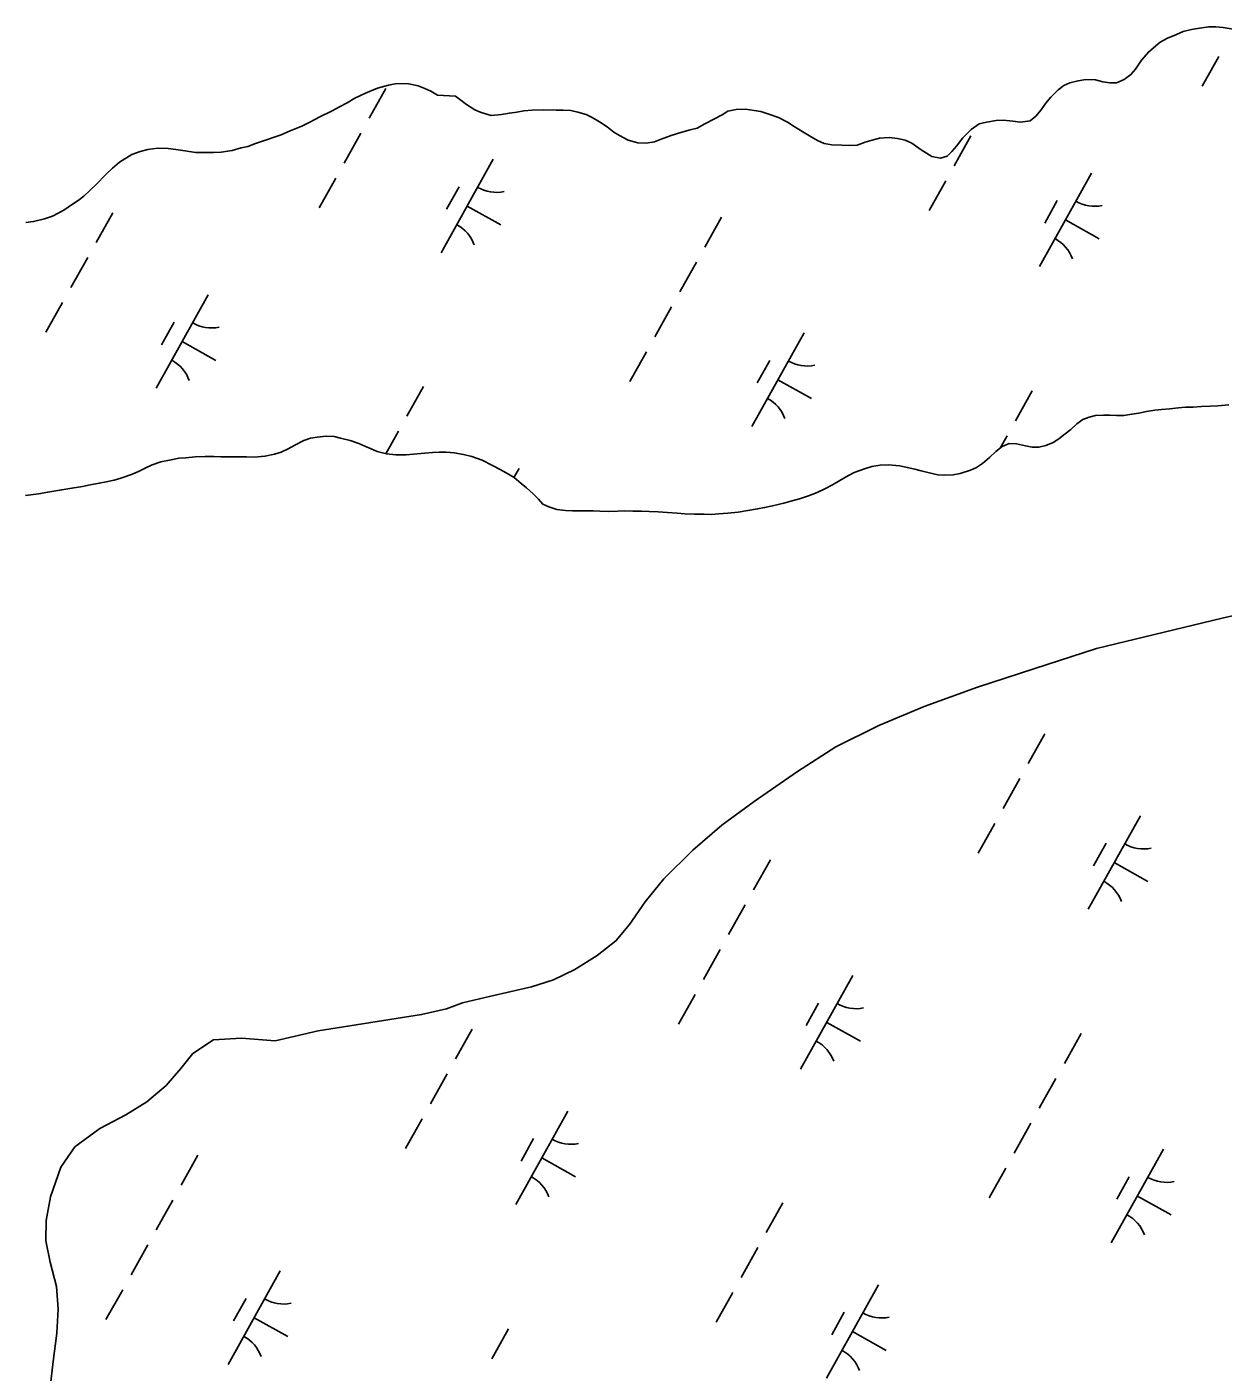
# Model space of a CAD drawing. Extents: x 3923531 to 3943530, y 207391 to 229799.
# Drawn here: x 3934414 to 3934973, y 212095 to 212724 of the extents above; entities that cross this region are included whole.
import ezdxf

# ---------------------------------------------------------------- set-up
doc = ezdxf.new("R2010")
doc.units = 0
doc.layers.add('V-TOPO-SHOR', color=7, linetype='Continuous')
doc.layers.add('V-WETL-SWMP', color=7, linetype='Continuous')

msp = doc.modelspace()

# ---------------------------------------------------------------- linework, layer by layer
at = {"layer": 'V-TOPO-SHOR'}
for points in [[(3934977.52, 212722.77), (3934972.9, 212723.65), (3934969.42, 212723.85), (3934966.28, 212723.89), (3934961.81, 212723.27), (3934958.16, 212722.65), (3934954.17, 212721.7), (3934951.18, 212720.41), (3934946.86, 212718.64), (3934943.52, 212716.69), (3934938.18, 212712.28), (3934934.83, 212708.34), (3934931.97, 212704.07), (3934929.79, 212701.61), (3934926.62, 212699.33), (3934923.12, 212697.71), (3934919.98, 212697.75), (3934916.68, 212698.28), (3934913.21, 212699.15), (3934908.74, 212699.36), (3934905.09, 212698.74), (3934901.28, 212697.79), (3934898.45, 212696.5), (3934895.78, 212694.54)], [(3934895.78, 212694.54), (3934892.43, 212691.1), (3934889.92, 212688.15), (3934887.9, 212685.19), (3934885.38, 212682.24), (3934882.71, 212679.95), (3934878.23, 212679.34), (3934874.6, 212679.88), (3934870.3, 212680.25), (3934866.82, 212680.13), (3934862.34, 212679.35), (3934858.86, 212678.56), (3934855.19, 212675.95), (3934851.17, 212672.02), (3934848.32, 212668.25), (3934846.14, 212665.62), (3934843.96, 212663.49), (3934840.81, 212662.54), (3934836.68, 212663.41), (3934831.75, 212666.44), (3934827.48, 212669.64), (3934824.35, 212670.99), (3934820.72, 212671.7), (3934816.75, 212672.24), (3934812.28, 212671.96), (3934808.79, 212671), (3934805.64, 212670.04), (3934801.81, 212668.6), (3934798.34, 212668.47), (3934794.7, 212668.67), (3934790.06, 212668.72), (3934786.43, 212669.43), (3934783.3, 212670.78), (3934780.34, 212672.47), (3934776.39, 212674.83), (3934772.45, 212677.36), (3934769.33, 212679.38), (3934765.05, 212681.58), (3934760.6, 212683.12), (3934756.8, 212684.32), (3934753.66, 212684.85), (3934749.7, 212685.39), (3934745.23, 212685.27), (3934741.41, 212684.49), (3934738.75, 212682.86), (3934734.91, 212680.75), (3934730.59, 212678.65), (3934727.09, 212676.54), (3934723.77, 212675.74), (3934719.95, 212674.79), (3934714.97, 212673.19), (3934710.32, 212671.42), (3934707.16, 212670.13), (3934703.18, 212669.51), (3934699.37, 212669.72), (3934694.75, 212670.93), (3934690.8, 212673.12), (3934688.17, 212674.65), (3934685.06, 212677.16), (3934681.44, 212679.52), (3934677.99, 212681.54), (3934675.19, 212682.9), (3934671.23, 212684.1), (3934668.09, 212684.8), (3934664.45, 212685), (3934661.14, 212685.04), (3934655.02, 212685.11), (3934649.89, 212685), (3934646.08, 212684.71), (3934642.76, 212684.08), (3934639.28, 212683.62), (3934635.63, 212683), (3934630.83, 212682.56), (3934626.04, 212683.93), (3934623.08, 212685.13), (3934619.3, 212687.65), (3934616.01, 212690.17), (3934614.04, 212691.51), (3934605.77, 212691.94), (3934602.65, 212693.79), (3934599.85, 212695.15), (3934596.72, 212696.34), (3934592.26, 212697.22), (3934586.63, 212697.44), (3934582.82, 212696.66), (3934577.67, 212695.23), (3934572.02, 212692.97), (3934567.03, 212690.54), (3934563.53, 212688.43), (3934559.86, 212686.48), (3934556.53, 212684.7), (3934550.71, 212681.95), (3934546.05, 212679.35), (3934542.22, 212677.58), (3934536.9, 212675.32), (3934532.58, 212673.54), (3934529.42, 212672.42), (3934525.77, 212671.14), (3934520.62, 212669.37), (3934517.12, 212668.09), (3934513.98, 212667.46)], [(3934513.98, 212667.46), (3934509.66, 212666.18), (3934504.52, 212665.41), (3934501.04, 212665.28), (3934496.07, 212665.17), (3934492.6, 212665.21), (3934487.81, 212665.93), (3934483.35, 212666.64), (3934479.87, 212667.01), (3934474.91, 212667.23), (3934470.27, 212666.62), (3934466.78, 212665.66), (3934462.79, 212664.21), (3934457.13, 212660.64), (3934453.79, 212657.86), (3934450.61, 212654.91), (3934446.09, 212650.33), (3934440.4, 212644.76), (3934437.73, 212642.81), (3934435.06, 212641.02), (3934431.06, 212638.25), (3934425.73, 212635.49), (3934422.08, 212634.21), (3934416.94, 212632.94), (3934413.29, 212632.49)], [(3934834.89, 212515.66), (3934839.6, 212514.62), (3934842.82, 212514.5), (3934846.71, 212514.7), (3934850.03, 212515.25), (3934854.84, 212516.76), (3934857.67, 212518.14), (3934860.43, 212519.93), (3934863.77, 212522.71), (3934866.69, 212525.49), (3934869.61, 212527.86), (3934872.94, 212529.23), (3934876.33, 212529.11), (3934880.54, 212528.15), (3934883.68, 212527.54), (3934884.34, 212527.53), (3934886.82, 212527.5), (3934889.98, 212528.3), (3934893.39, 212529.75), (3934896.05, 212531.46), (3934899.06, 212533.82), (3934901.65, 212535.86), (3934904.57, 212538.48), (3934907.32, 212540.43), (3934910.32, 212541.64), (3934913.3, 212542.35), (3934916.95, 212542.56), (3934920.01, 212542.45), (3934923.07, 212542.41), (3934926.54, 212542.38), (3934930.19, 212543), (3934933.51, 212543.46), (3934937.16, 212544.16), (3934940.97, 212544.78), (3934944.12, 212545.16), (3934948.01, 212545.45), (3934952.07, 212545.9), (3934955.39, 212546.2), (3934958.95, 212546.32), (3934962.75, 212546.53), (3934966.81, 212546.73), (3934970.37, 212546.94), (3934975.51, 212547.38)], [(3934454.5, 212512.15), (3934457.74, 212513.02), (3934462.64, 212514.79), (3934465.97, 212516.16), (3934469.13, 212517.7), (3934472.37, 212519.24), (3934476.44, 212520.68), (3934481.25, 212521.7), (3934484.82, 212522.41), (3934488.05, 212522.62), (3934492.44, 212522.99), (3934497.16, 212523.18), (3934501.21, 212523.14), (3934504.36, 212523.11), (3934508, 212523.06), (3934512.05, 212523.02), (3934516.36, 212523.06), (3934520.08, 212522.93), (3934525.05, 212523.29), (3934529.53, 212524.24), (3934532.6, 212525.19), (3934535.85, 212526.81), (3934539.01, 212528.43), (3934543.17, 212530.71), (3934546.41, 212531.74), (3934549.48, 212532.29), (3934553.62, 212532.74), (3934557.34, 212532.54), (3934560.4, 212531.84), (3934564.85, 212530.71), (3934568.89, 212529.26), (3934571.69, 212528.07), (3934574.74, 212526.8), (3934577.54, 212525.61), (3934581.92, 212524.4), (3934586.3, 212524.02), (3934591.1, 212524.05), (3934596.15, 212524.49), (3934599.71, 212524.79), (3934603.36, 212525.08), (3934606.42, 212525.29), (3934609.73, 212525.26), (3934613.53, 212524.88), (3934617.83, 212524.17), (3934621.79, 212523.14), (3934626.57, 212521.43), (3934631.35, 212519.06), (3934635.05, 212517.11), (3934637.84, 212515.6), (3934641.46, 212513.32), (3934644.74, 212510.64), (3934647.37, 212508.54), (3934650.4, 212505.77), (3934652.94, 212503.35), (3934654.9, 212501.01), (3934657.7, 212499.74), (3934661.41, 212498.45), (3934665.54, 212497.91), (3934668.85, 212497.87), (3934673.23, 212497.83), (3934678.45, 212497.77), (3934681.59, 212497.73), (3934685.73, 212497.52), (3934689.95, 212497.64), (3934693.01, 212497.77), (3934697.07, 212497.65), (3934701.12, 212497.68), (3934704.68, 212497.56), (3934708.9, 212497.35), (3934713.2, 212497.05), (3934717.66, 212496.68), (3934721.38, 212496.47), (3934725.85, 212496.25), (3934730.32, 212496.29), (3934733.88, 212496.17), (3934737.02, 212496.38), (3934741.33, 212496.74), (3934746.3, 212497.27), (3934750.78, 212497.97), (3934755.34, 212498.74), (3934758.57, 212499.37), (3934762.31, 212500.15), (3934767.53, 212501.42), (3934770.85, 212502.38), (3934774.84, 212503.49), (3934779.07, 212504.85), (3934783.15, 212506.38), (3934786.72, 212508.08), (3934790.3, 212510.03), (3934792.97, 212511.49), (3934796.47, 212513.6), (3934800.46, 212515.71), (3934805.28, 212517.39), (3934808.69, 212518.51), (3934812.67, 212519.22), (3934816.39, 212519.26), (3934821.77, 212518.78), (3934825.23, 212518.08), (3934828.87, 212517.3), (3934831.83, 212516.44), (3934834.89, 212515.66)], [(3934413.13, 212504.99), (3934419.18, 212505.84), (3934423.57, 212506.61), (3934430.04, 212507.7), (3934434.85, 212508.39), (3934439.74, 212509.25), (3934443.31, 212509.96), (3934447.62, 212510.74), (3934450.77, 212511.36), (3934454.5, 212512.15)], [(3934424.64, 212088.32), (3934426.08, 212100.38), (3934427.83, 212113.61), (3934428.39, 212124.96), (3934427.63, 212135.44), (3934424.7, 212146.83), (3934422.63, 212156.75), (3934422.73, 212166.35), (3934424.89, 212177.39), (3934429.7, 212191.16), (3934436.21, 212200.7), (3934447.95, 212209.3), (3934459.96, 212215.72), (3934469.77, 212221.72), (3934478.88, 212229.34), (3934485.66, 212237.27), (3934491.42, 212244.33), (3934500.95, 212250.78), (3934514.06, 212251.51), (3934529.76, 212250.17), (3934549.9, 212254.9), (3934598.3, 212262.52), (3934609.97, 212265.15), (3934617.43, 212267.98), (3934630.56, 212271.04), (3934649.67, 212275.49), (3934659.9, 212278.72), (3934669.85, 212283.56), (3934680.4, 212290.14), (3934689.06, 212296.88), (3934695.4, 212304.53), (3934702.8, 212315.22), (3934711.5, 212325.89), (3934725.04, 212339.28), (3934738.55, 212350.92), (3934753.67, 212362.1), (3934773.91, 212376), (3934791.94, 212387.59), (3934811.99, 212397.55), (3934833.19, 212406.49), (3934858.03, 212415.53), (3934884.46, 212423.97), (3934913.68, 212433.55), (3934972.49, 212447.75), (3934987.08, 212450.93)]]:
    msp.add_lwpolyline(points, dxfattribs=at)
at = {"layer": 'V-WETL-SWMP'}
for p, q in [((3934970.95, 212710.1), (3934963.14, 212696.13)), ((3934581.54, 212695.17), (3934573.73, 212681.2)), ((3934569.83, 212674.22), (3934562.03, 212660.25)), ((3934855.03, 212672.97), (3934847.22, 212659)), ((3934631.79, 212662.03), (3934607.41, 212618.38)), ((3934911.41, 212655.55), (3934887.03, 212611.9)), ((3934558.13, 212653.26), (3934550.32, 212639.3)), ((3934615.79, 212649.2), (3934609.94, 212638.73)), ((3934843.32, 212652.01), (3934835.52, 212638.05)), ((3934895.41, 212642.73), (3934889.56, 212632.25)), ((3934453.91, 212637.08), (3934446.11, 212623.11)), ((3934619.6, 212640.2), (3934635.31, 212631.42)), ((3934738.46, 212635), (3934730.65, 212621.03)), ((3934899.22, 212633.73), (3934914.93, 212624.95)), ((3934442.21, 212616.13), (3934434.4, 212602.16)), ((3934726.75, 212614.04), (3934718.95, 212600.08)), ((3934498.59, 212598.72), (3934474.21, 212555.07)), ((3934430.5, 212595.18), (3934422.7, 212581.21)), ((3934715.05, 212593.09), (3934707.24, 212579.12)), ((3934482.59, 212585.89), (3934476.74, 212575.42)), ((3934777.01, 212580.9), (3934752.62, 212537.25)), ((3934486.4, 212576.89), (3934502.11, 212568.11)), ((3934703.34, 212572.14), (3934695.54, 212558.17)), ((3934761, 212568.08), (3934755.15, 212557.6)), ((3934599.13, 212555.96), (3934591.32, 212541.99)), ((3934764.81, 212559.08), (3934780.53, 212550.3)), ((3934883.67, 212553.87), (3934875.87, 212539.9)), ((3934587.42, 212535.01), (3934581.55, 212524.5)), ((3934871.96, 212532.92), (3934868.74, 212527.15)), ((3934643.8, 212517.59), (3934641.43, 212513.34)), ((3934889.55, 212393.71), (3934881.75, 212379.74)), ((3934877.85, 212372.76), (3934870.05, 212358.79)), ((3934934.23, 212355.34), (3934909.85, 212311.69)), ((3934866.14, 212351.8), (3934858.34, 212337.84)), ((3934918.23, 212342.52), (3934912.38, 212332.04)), ((3934761.28, 212334.79), (3934753.47, 212320.82)), ((3934922.04, 212333.52), (3934937.75, 212324.74)), ((3934749.57, 212313.84), (3934741.77, 212299.87)), ((3934737.87, 212292.88), (3934730.06, 212278.92)), ((3934799.83, 212280.7), (3934775.44, 212237.05)), ((3934726.16, 212271.93), (3934718.36, 212257.96)), ((3934783.82, 212267.87), (3934777.97, 212257.4)), ((3934787.63, 212258.87), (3934803.35, 212250.09)), ((3934621.95, 212255.75), (3934614.14, 212241.78)), ((3934906.49, 212253.66), (3934898.69, 212239.7)), ((3934610.24, 212234.8), (3934602.44, 212220.83)), ((3934894.79, 212232.71), (3934886.98, 212218.74)), ((3934598.54, 212213.84), (3934590.73, 212199.88)), ((3934666.63, 212217.38), (3934642.24, 212173.73)), ((3934883.08, 212211.76), (3934875.28, 212197.79)), ((3934650.62, 212204.56), (3934644.77, 212194.08)), ((3934493.67, 212196.83), (3934485.87, 212182.86)), ((3934654.43, 212195.56), (3934670.15, 212186.78)), ((3934945.04, 212199.57), (3934920.65, 212155.92)), ((3934871.38, 212190.81), (3934863.57, 212176.84)), ((3934929.04, 212186.75), (3934923.19, 212176.27)), ((3934932.85, 212177.75), (3934948.56, 212168.97)), ((3934481.97, 212175.88), (3934474.16, 212161.91)), ((3934767.16, 212174.62), (3934759.36, 212160.66)), ((3934470.26, 212154.92), (3934462.46, 212140.96)), ((3934755.46, 212153.67), (3934747.65, 212139.7)), ((3934532.22, 212142.74), (3934507.84, 212099.09)), ((3934458.56, 212133.97), (3934450.75, 212120)), ((3934743.75, 212132.72), (3934735.95, 212118.75)), ((3934811.84, 212136.26), (3934787.45, 212092.61)), ((3934516.22, 212129.91), (3934510.37, 212119.44)), ((3934520.03, 212120.91), (3934535.74, 212112.13)), ((3934795.84, 212123.43), (3934789.99, 212112.96)), ((3934638.88, 212115.7), (3934631.08, 212101.74)), ((3934799.65, 212114.43), (3934815.36, 212105.65))]:
    msp.add_line(p, q, dxfattribs=at)
for points in [[(3934801.81, 212668.59), (3934805.64, 212670.04), (3934808.79, 212671), (3934812.28, 212671.96), (3934816.75, 212672.24), (3934820.72, 212671.7), (3934824.35, 212670.99), (3934827.48, 212669.64), (3934831.75, 212666.44), (3934836.68, 212663.41), (3934840.81, 212662.54), (3934843.96, 212663.5), (3934846.14, 212665.62), (3934848.32, 212668.25), (3934851.17, 212672.02), (3934855.19, 212675.95), (3934858.86, 212678.56), (3934862.34, 212679.35), (3934866.82, 212680.13), (3934870.3, 212680.25), (3934874.6, 212679.88), (3934878.23, 212679.34), (3934882.71, 212679.95), (3934885.38, 212682.24), (3934887.9, 212685.19), (3934889.92, 212688.15), (3934892.43, 212691.1), (3934895.78, 212694.54), (3934898.45, 212696.5), (3934901.28, 212697.79), (3934905.09, 212698.74), (3934908.74, 212699.36), (3934913.21, 212699.15), (3934916.68, 212698.28), (3934919.98, 212697.75), (3934923.12, 212697.71), (3934926.62, 212699.33), (3934929.79, 212701.61), (3934931.97, 212704.07), (3934934.83, 212708.34), (3934938.18, 212712.28), (3934943.52, 212716.69), (3934946.86, 212718.64), (3934951.18, 212720.41), (3934954.17, 212721.7), (3934958.16, 212722.65), (3934961.8, 212723.27), (3934966.28, 212723.89), (3934969.42, 212723.85), (3934972.9, 212723.65), (3934977.52, 212722.77)], [(3934413.29, 212632.49), (3934416.93, 212632.94), (3934422.08, 212634.21), (3934425.73, 212635.49), (3934431.06, 212638.25), (3934435.06, 212641.02), (3934437.73, 212642.81), (3934440.4, 212644.77), (3934446.09, 212650.33), (3934450.61, 212654.92), (3934453.79, 212657.86), (3934457.13, 212660.64), (3934462.79, 212664.21), (3934466.78, 212665.66), (3934470.27, 212666.62), (3934474.91, 212667.23), (3934479.87, 212667.01), (3934483.35, 212666.64), (3934487.81, 212665.93), (3934492.6, 212665.21), (3934496.07, 212665.17), (3934501.04, 212665.28), (3934504.52, 212665.41), (3934509.66, 212666.18), (3934513.97, 212667.46), (3934517.12, 212668.09), (3934520.62, 212669.37), (3934525.77, 212671.14), (3934529.42, 212672.42), (3934532.58, 212673.54), (3934536.9, 212675.32), (3934542.22, 212677.58), (3934546.05, 212679.35), (3934550.71, 212681.95), (3934556.54, 212684.7), (3934559.87, 212686.48), (3934563.53, 212688.43), (3934567.03, 212690.54), (3934572.02, 212692.97), (3934577.67, 212695.23), (3934582.82, 212696.66), (3934586.63, 212697.44), (3934592.26, 212697.22), (3934596.72, 212696.34), (3934599.85, 212695.15), (3934602.65, 212693.79), (3934605.77, 212691.94), (3934614.04, 212691.52), (3934616.01, 212690.17), (3934619.3, 212687.65), (3934623.08, 212685.13), (3934626.04, 212683.93), (3934630.83, 212682.56), (3934635.63, 212683), (3934639.28, 212683.62), (3934642.76, 212684.08), (3934646.08, 212684.71), (3934649.89, 212685), (3934655.02, 212685.11), (3934661.14, 212685.04), (3934664.45, 212685), (3934668.09, 212684.8), (3934671.23, 212684.1), (3934675.19, 212682.9), (3934677.99, 212681.54), (3934681.44, 212679.52), (3934685.06, 212677.16), (3934688.17, 212674.65), (3934690.8, 212673.13), (3934694.75, 212670.93), (3934699.37, 212669.72), (3934703.18, 212669.51), (3934707.16, 212670.13), (3934710.32, 212671.42), (3934714.97, 212673.19), (3934719.95, 212674.79), (3934723.77, 212675.74), (3934727.09, 212676.53), (3934730.59, 212678.65), (3934734.91, 212680.75), (3934738.74, 212682.86), (3934741.41, 212684.49), (3934745.23, 212685.27), (3934749.7, 212685.39), (3934753.66, 212684.85), (3934756.8, 212684.32), (3934760.6, 212683.12), (3934765.05, 212681.58), (3934769.33, 212679.38), (3934772.45, 212677.36), (3934776.39, 212674.83), (3934780.34, 212672.47), (3934783.3, 212670.78), (3934786.43, 212669.43), (3934790.06, 212668.72), (3934794.7, 212668.67), (3934798.34, 212668.47), (3934801.81, 212668.59)], [(3934975.51, 212547.38), (3934970.37, 212546.94), (3934966.81, 212546.73), (3934962.76, 212546.53), (3934958.95, 212546.32), (3934955.39, 212546.2), (3934952.07, 212545.9), (3934948.01, 212545.45), (3934944.12, 212545.16), (3934940.97, 212544.78), (3934937.16, 212544.16), (3934933.51, 212543.46), (3934930.19, 212543), (3934926.54, 212542.38), (3934923.07, 212542.41), (3934920.01, 212542.45), (3934916.95, 212542.56), (3934913.3, 212542.36), (3934910.32, 212541.64), (3934907.32, 212540.43), (3934904.57, 212538.48), (3934901.65, 212535.86), (3934899.06, 212533.82), (3934896.05, 212531.46), (3934893.39, 212529.75), (3934889.98, 212528.3), (3934886.82, 212527.5), (3934884.34, 212527.53), (3934883.68, 212527.54), (3934880.54, 212528.15), (3934876.33, 212529.11), (3934872.94, 212529.23), (3934869.62, 212527.86), (3934866.69, 212525.49), (3934863.77, 212522.71), (3934860.42, 212519.93), (3934857.67, 212518.14), (3934854.85, 212516.77), (3934850.03, 212515.25), (3934846.71, 212514.7), (3934842.82, 212514.5), (3934839.59, 212514.62), (3934834.89, 212515.66)], [(3934834.89, 212515.66), (3934831.83, 212516.44), (3934828.87, 212517.3), (3934825.23, 212518.08), (3934821.76, 212518.78), (3934816.39, 212519.26), (3934812.67, 212519.21), (3934808.69, 212518.51), (3934805.28, 212517.39), (3934800.46, 212515.71), (3934796.47, 212513.6), (3934792.97, 212511.49), (3934790.3, 212510.03), (3934786.72, 212508.08), (3934783.15, 212506.38), (3934779.07, 212504.85), (3934774.84, 212503.49), (3934770.85, 212502.38), (3934767.53, 212501.42), (3934762.31, 212500.16), (3934758.57, 212499.37), (3934755.34, 212498.74), (3934750.78, 212497.97), (3934746.3, 212497.27), (3934741.33, 212496.75), (3934737.02, 212496.38), (3934733.88, 212496.17), (3934730.32, 212496.29), (3934725.85, 212496.25), (3934721.38, 212496.47), (3934717.66, 212496.68), (3934713.2, 212497.05), (3934708.9, 212497.35), (3934704.68, 212497.56), (3934701.12, 212497.68), (3934697.07, 212497.65), (3934693.01, 212497.77), (3934689.95, 212497.64), (3934685.73, 212497.52), (3934681.59, 212497.73), (3934678.45, 212497.77), (3934673.23, 212497.83), (3934668.85, 212497.87), (3934665.54, 212497.91), (3934661.41, 212498.45), (3934657.7, 212499.74), (3934654.9, 212501.01), (3934652.94, 212503.35), (3934650.4, 212505.77), (3934647.37, 212508.54), (3934644.74, 212510.64), (3934641.46, 212513.32), (3934637.84, 212515.59), (3934635.05, 212517.11), (3934631.35, 212519.06), (3934626.57, 212521.43), (3934621.79, 212523.14), (3934617.83, 212524.17), (3934613.53, 212524.88), (3934609.73, 212525.26), (3934606.42, 212525.29), (3934603.36, 212525.08), (3934599.71, 212524.79), (3934596.15, 212524.49), (3934591.1, 212524.05), (3934586.3, 212524.02), (3934581.92, 212524.4), (3934577.54, 212525.61), (3934574.74, 212526.8), (3934571.69, 212528.07), (3934568.89, 212529.26), (3934564.85, 212530.71), (3934560.4, 212531.84), (3934557.34, 212532.54), (3934553.62, 212532.74), (3934549.48, 212532.29), (3934546.41, 212531.74), (3934543.17, 212530.71), (3934539.01, 212528.43), (3934535.85, 212526.81), (3934532.6, 212525.19), (3934529.53, 212524.24), (3934525.05, 212523.29), (3934520.08, 212522.93), (3934516.36, 212523.05), (3934512.05, 212523.02), (3934508, 212523.07), (3934504.36, 212523.11), (3934501.21, 212523.14), (3934497.16, 212523.18), (3934492.44, 212522.99), (3934488.05, 212522.62), (3934484.82, 212522.41), (3934481.25, 212521.7), (3934476.44, 212520.68), (3934472.37, 212519.24), (3934469.13, 212517.7), (3934465.97, 212516.16), (3934462.64, 212514.79), (3934457.74, 212513.02), (3934454.5, 212512.15)], [(3934454.5, 212512.15), (3934450.77, 212511.36), (3934447.62, 212510.74), (3934443.31, 212509.96), (3934439.74, 212509.25), (3934434.85, 212508.39), (3934430.04, 212507.7), (3934423.57, 212506.61), (3934419.18, 212505.84), (3934413.13, 212504.99)], [(3934424.64, 212088.32), (3934426.08, 212100.38), (3934427.83, 212113.61), (3934428.39, 212124.96), (3934427.63, 212135.44), (3934424.7, 212146.83), (3934422.63, 212156.75), (3934422.73, 212166.35), (3934424.89, 212177.39), (3934429.7, 212191.16), (3934436.21, 212200.7), (3934447.95, 212209.3), (3934459.96, 212215.72), (3934469.77, 212221.72), (3934478.88, 212229.34), (3934485.66, 212237.27), (3934491.42, 212244.33), (3934500.95, 212250.78), (3934514.05, 212251.51), (3934529.76, 212250.17), (3934549.9, 212254.9), (3934598.3, 212262.52), (3934609.97, 212265.15), (3934617.43, 212267.98), (3934630.56, 212271.04), (3934649.67, 212275.49), (3934659.9, 212278.72), (3934669.85, 212283.56), (3934680.4, 212290.14), (3934689.06, 212296.88), (3934695.4, 212304.53), (3934702.8, 212315.22), (3934711.5, 212325.89), (3934725.04, 212339.28), (3934738.56, 212350.92), (3934753.67, 212362.1), (3934773.91, 212376), (3934791.94, 212387.59), (3934811.98, 212397.55), (3934833.19, 212406.49), (3934858.03, 212415.53), (3934884.46, 212423.97), (3934913.68, 212433.55), (3934972.49, 212447.75), (3934987.08, 212450.93)]]:
    msp.add_lwpolyline(points, dxfattribs=at)
for centre, start, end in [((3934633.28, 212664.2), 240.03808, 281.58174), ((3934912.9, 212657.72), 240.03808, 281.58174), ((3934606.34, 212615.97), 20.03808, 61.58174), ((3934885.95, 212609.5), 20.03808, 61.58174), ((3934500.08, 212600.89), 240.03808, 281.58174), ((3934473.13, 212552.66), 20.03808, 61.58174), ((3934778.49, 212583.08), 240.03808, 281.58174), ((3934751.55, 212534.85), 20.03808, 61.58174), ((3934935.72, 212357.52), 240.03808, 281.58174), ((3934908.78, 212309.29), 20.03808, 61.58174), ((3934801.31, 212282.87), 240.03808, 281.58174), ((3934774.37, 212234.64), 20.03808, 61.58174), ((3934668.11, 212219.56), 240.03808, 281.58174), ((3934641.17, 212171.33), 20.03808, 61.58174), ((3934946.53, 212201.74), 240.03808, 281.58174), ((3934919.58, 212153.52), 20.03808, 61.58174), ((3934533.71, 212144.91), 240.03808, 281.58174), ((3934813.33, 212138.43), 240.03808, 281.58174), ((3934506.76, 212096.68), 20.03808, 61.58174), ((3934786.38, 212090.2), 20.03808, 61.58174)]:
    msp.add_arc(centre, 17.62, start, end, dxfattribs=at)

doc.saveas('drawing.dxf')
